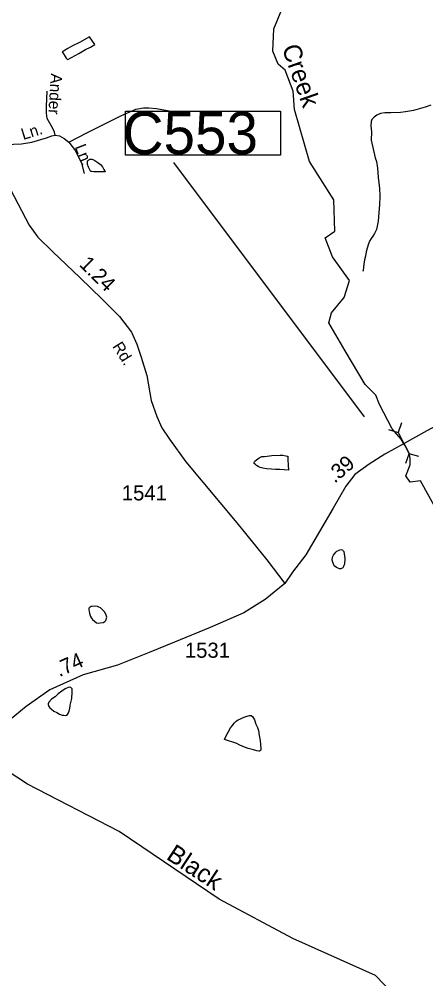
# Model space of a CAD drawing. Extents: x 2082433 to 2279600, y 546599 to 755198.
# Drawn here: x 2099196 to 2102559, y 645891 to 653826 of the extents above; entities that cross this region are included whole.
import ezdxf

# ---------------------------------------------------------------- set-up
doc = ezdxf.new("R2010")
doc.units = 0
for name, color, linetype in [('Exist Hydrographic Creek Single Shore', 7, 'Continuous'), ('Exist Hydrographic Creek Single Shore Label', 7, 'Continuous'), ('Exist Hydrographic Misc Water Feature', 7, 'Continuous'), ('Exist Road Non-System Type 51', 7, 'Continuous'), ('Exist Road Non-System Type 51 Label', 7, 'Continuous'), ('Exist Road Secondary Mileage Hundredths English Label', 7, 'Continuous'), ('Exist Road Secondary Structure Culvert CELL', 7, 'Continuous'), ('Exist Road Secondary Structure Culvert Number Label', 7, 'Continuous'), ('Exist Road Secondary Type 51 Attributed', 7, 'Continuous'), ('Exist Road Secondary Type 51 Label', 7, 'Continuous'), ('Exist Road Secondary Type 51 Number Label', 7, 'Continuous')]:
    doc.layers.add(name, color=color, linetype=linetype)

msp = doc.modelspace()

# ---------------------------------------------------------------- linework, layer by layer
at = {"layer": 'Exist Hydrographic Creek Single Shore'}
for points in [[(2102715.6, 649643.5), (2102513.6, 650008.5), (2102430.1, 649997.7), (2102392.7, 650050.1), (2102430.1, 650139.9), (2102429.7, 650193.5), (2102422.6, 650229.9), (2102398.4, 650282.6), (2102372.7, 650326), (2102355.6, 650353.8), (2102280.5, 650439.2), (2102175.8, 650641.3), (2102145.9, 650716.1), (2102056.1, 650805.9), (2101891.6, 651082.8), (2101756.9, 651314.7), (2101779.4, 651397.1), (2101884.1, 651524.3), (2101929, 651666.4), (2101786.8, 651861), (2101727, 652018.1), (2101807.7, 652073.2), (2101798.7, 652332.5), (2101597.7, 652648.3), (2101471.8, 653080.6), (2101462.8, 653231.7), (2101395.8, 653403.7), (2101336.7, 653454), (2101294.9, 653563.1), (2101302.9, 653746.7), (2101368.9, 653906.1)], [(2102285.5, 645768.1), (2102143.4, 645918.6), (2101459.4, 646224.4), (2100850.4, 646548.5), (2100023.4, 647109.9), (2099264.5, 647499.2), (2098997.5, 647675.3)]]:
    msp.add_lwpolyline(points, dxfattribs=at)
at = {"layer": 'Exist Hydrographic Misc Water Feature'}
for points in [[(2099695.2, 653633), (2099637, 653605), (2099597.2, 653583), (2099561.3, 653560.9), (2099551.5, 653555.1), (2099561.5, 653539), (2099575.4, 653519), (2099585.5, 653504.9), (2099591.8, 653497), (2099597.6, 653492.9), (2099689.7, 653543.1), (2099745.6, 653575.5), (2099785, 653595.5), (2099821.1, 653617.7), (2099777, 653679.5), (2099695.2, 653633)], [(2102601.6, 653114.7), (2102552.2, 653098.3), (2102456, 653070.2), (2102390.2, 653059.9), (2102348.4, 653053.7), (2102270.6, 653051.3), (2102220.4, 653053.2), (2102184.1, 653045.3), (2102154.6, 653033.1), (2102130.6, 653016.9), (2102112.3, 652996.9), (2102106.8, 652979.1), (2102104.6, 652945), (2102108.9, 652894.9), (2102107, 652824.9), (2102139.2, 652679.3), (2102149.7, 652649.4), (2102159.7, 652593.1), (2102165.7, 652519.2), (2102166.1, 652513.5), (2102176.3, 652429.2), (2102178.6, 652361.5), (2102174.5, 652291.5), (2102170.6, 652227.3), (2102165, 652155.5), (2102151.1, 652087.4), (2102135.3, 652053.3), (2102121.4, 652033.1), (2102107.8, 652013.3), (2102093.5, 651991.1), (2102085.5, 651969.2), (2102073.6, 651933.3), (2102065.8, 651901.2), (2102060.1, 651867.2), (2102052.3, 651835.1), (2102046.1, 651799.2), (2102042.4, 651777), (2102040.6, 651747.3), (2102038.3, 651739.1)], [(2099838.5, 652564.2), (2099812.1, 652564.1), (2099796.3, 652566.1), (2099788.1, 652567.7), (2099784.6, 652569.9), (2099770.2, 652603.7), (2099762, 652625.6), (2099760, 652639.7), (2099760.2, 652645.8), (2099762, 652653.6), (2099766.1, 652657.9), (2099772.1, 652663.8), (2099782.1, 652668), (2099796.1, 652669.9), (2099806.1, 652666), (2099822.1, 652657.9), (2099845.9, 652642.1), (2099868.1, 652624.2), (2099884.3, 652604.3), (2099896.1, 652584.2), (2099904.6, 652570), (2099906.4, 652564), (2099900.5, 652564.1), (2099884.5, 652564.1), (2099838.5, 652564.2)], [(2101419.5, 650137.5), (2101423.4, 650097.5), (2101351.8, 650101.5), (2101315.5, 650103.3), (2101281.5, 650105.2), (2101241.3, 650109.3), (2101211.8, 650113), (2101189.8, 650118.7), (2101171.6, 650126.8), (2101157.6, 650135), (2101149.6, 650142.6), (2101143.3, 650148.8), (2101139.8, 650152.6), (2101139.4, 650160.8), (2101145.7, 650170.8), (2101159.7, 650182.9), (2101181, 650198.7), (2101203.6, 650208.7), (2101225.1, 650211.1), (2101247.2, 650213), (2101285.2, 650217), (2101353, 650221.3), (2101375.4, 650219.6), (2101401.4, 650215.6), (2101411.3, 650213.7), (2101417.4, 650211.6), (2101417.4, 650183.6), (2101419.5, 650137.5)], [(2101885.8, 649337.2), (2101885.8, 649319.4), (2101882.1, 649309.4), (2101877.8, 649299.1), (2101871.8, 649289.4), (2101856, 649281.3), (2101843.7, 649281.1), (2101819.9, 649291.2), (2101802.1, 649306.9), (2101791.9, 649327.1), (2101785.7, 649353.2), (2101787.8, 649378.8), (2101795.5, 649395.1), (2101806, 649408.9), (2101813.6, 649419.1), (2101823.4, 649427), (2101835.5, 649433.3), (2101847.6, 649439.2), (2101857.7, 649441.3), (2101869.6, 649439.1), (2101873.3, 649433.2), (2101879.8, 649423.3), (2101883.5, 649405.3), (2101885.8, 649385.1), (2101887.8, 649367.3), (2101889.9, 649351.2), (2101885.8, 649337.2)], [(2099843.7, 648970.8), (2099827.5, 648972.8), (2099799.6, 648968.9), (2099787.5, 648968.7), (2099783.6, 648964.9), (2099779.3, 648962.7), (2099775.8, 648958.7), (2099771.3, 648952.9), (2099771.9, 648940.7), (2099773.5, 648930.7), (2099778, 648911), (2099779.7, 648903), (2099785.8, 648887.1), (2099793.6, 648872.9), (2099801.8, 648862.7), (2099820.1, 648847), (2099834.2, 648835.1), (2099852.3, 648831.2), (2099866.2, 648833.1), (2099890.2, 648837.2), (2099903.9, 648845.2), (2099913.6, 648855.1), (2099919.7, 648881.4), (2099916, 648897.4), (2099903.7, 648923.2), (2099869.7, 648959.1), (2099853.7, 648965.2), (2099843.7, 648970.8)], [(2099618.3, 648154.4), (2099632, 648208.7), (2099633.7, 648262.4), (2099633.7, 648282.7), (2099633.9, 648288.3), (2099632, 648292.7), (2099621.8, 648300.3), (2099613.6, 648302.3), (2099599.8, 648298.4), (2099575.4, 648288.2), (2099548, 648270.1), (2099519.5, 648248), (2099493.8, 648223.9), (2099463.9, 648202.1), (2099442, 648177.8), (2099436.2, 648165.7), (2099436.4, 648160), (2099438.1, 648152.1), (2099442.4, 648142.1), (2099448.3, 648131.9), (2099462, 648120.1), (2099481.9, 648104.1), (2099506.3, 648092.3), (2099530.3, 648078.1), (2099550.6, 648072.2), (2099564.8, 648070.4), (2099576.3, 648068.3), (2099588.6, 648070.5), (2099596.4, 648076.6), (2099604.2, 648090.4), (2099611.9, 648114.4), (2099618.3, 648144.7), (2099618.3, 648154.4)], [(2100996.5, 647837), (2100894.5, 647870.7), (2100908.5, 647900.6), (2100924.5, 647930.6), (2100944.8, 647964.9), (2100958.3, 647982.7), (2100978, 648006.9), (2100992.1, 648023), (2101008.3, 648032.7), (2101020.4, 648039), (2101037.9, 648044.9), (2101070.1, 648059.1), (2101099.8, 648069.2), (2101113.9, 648067), (2101126.3, 648059.1), (2101134, 648047.4), (2101141.8, 648031.2), (2101154.1, 647997.3), (2101166, 647969.5), (2101174.4, 647943.5), (2101180.6, 647903.6), (2101188.8, 647861.4), (2101192.7, 647825.6), (2101194.9, 647795.6), (2101194.9, 647785.5), (2101191, 647777.5), (2101183.1, 647773.5), (2101176.7, 647773.6), (2101160.9, 647777.2), (2101132.8, 647785.5), (2101088.5, 647795.1), (2101046.7, 647811.2), (2101014.9, 647826.9), (2100996.5, 647837)]]:
    msp.add_lwpolyline(points, dxfattribs=at)
at = {"layer": 'Exist Road Non-System Type 51'}
for points in [[(2099493.9, 652867.2), (2099488.2, 652893.2), (2099470.8, 652927.8), (2099427.6, 653005.7), (2099421.8, 653049), (2099421.8, 653103.8), (2099427.6, 653230.8)], [(2099606.5, 652809.5), (2099762.3, 652890.3), (2100036.4, 653025.9), (2100161.9, 653082.2), (2100225.3, 653093.7), (2100268.6, 653093.7), (2100332.1, 653088), (2100436, 653067.8)], [(2098925.5, 652792.2), (2099058.3, 652789.3), (2099147.7, 652792.2), (2099214.1, 652795.1), (2099300.6, 652809.5), (2099421.8, 652844.2), (2099465.1, 652861.5), (2099493.9, 652867.2)], [(2099493.9, 652867.2), (2099528.6, 652861.5), (2099568.9, 652838.4), (2099606.5, 652809.5)], [(2099606.5, 652809.5), (2099661.3, 652737.4), (2099710.3, 652636.4), (2099733.4, 652549.9)]]:
    msp.add_lwpolyline(points, dxfattribs=at)
at = {"layer": 'Exist Road Secondary Structure Culvert CELL'}
for p, q in [((2102358, 650487.4), (2102330.1, 650409)), ((2102250.3, 650432.6), (2102330.1, 650409)), ((2102330.1, 650409), (2102420.1, 650232.2)), ((2102392.2, 650153.7), (2102420.1, 650232.2)), ((2102500, 650208.6), (2102420.1, 650232.2))]:
    msp.add_line(p, q, dxfattribs=at)
at = {"layer": 'Exist Road Secondary Structure Culvert Number Label'}
msp.add_line((2102051.7, 650539.3), (2100474.5, 652642.3), dxfattribs=at)
msp.add_lwpolyline([(2100074.1, 653065.7), (2101356.9, 653065.7), (2101356.9, 652700.7), (2100074.1, 652700.7)], close=True, dxfattribs=at)
at = {"layer": 'Exist Road Secondary Type 51 Attributed'}
for points in [[(2098290.8, 654012.7), (2098538.9, 653516.4), (2098720.7, 653167.3), (2098925.5, 652792.2), (2099153.5, 652359.4), (2099277.5, 652122.8), (2099349.7, 652024.7), (2099475.2, 651902.1), (2099698.8, 651690.1), (2099882, 651509.7), (2100026.3, 651368.3), (2100125.8, 651237.1), (2100169.1, 651139), (2100203.7, 651032.2), (2100251.3, 650880.7), (2100288.8, 650673), (2100335, 650540.3), (2100375.4, 650448), (2100438.8, 650352.7), (2100573, 650166.6), (2100995.7, 649660.3), (2101243.8, 649354.4), (2101393.9, 649161.1)], [(2102885.5, 650589.3), (2102568.2, 650422), (2102380.6, 650318.1), (2102219, 650228.7), (2102089.2, 650147.9), (2101972.4, 650059.9), (2101897.3, 649964.7), (2101793.1, 649783.4), (2101567, 649397.7), (2101456.4, 649253.3), (2101393.9, 649161.1)], [(2101393.9, 649161.1), (2101230.3, 649026.9), (2101053.8, 648917.3), (2100776.1, 648794.6), (2100480.2, 648673.6), (2100271.5, 648588.6), (2100009.8, 648484.9), (2099724.5, 648404.7), (2099448.9, 648281), (2099252.6, 648142.8), (2099066.9, 647987.7), (2098907.9, 647835.9), (2098754.2, 647686.8), (2098338.4, 647324.7), (2098107.6, 647116.9)]]:
    msp.add_lwpolyline(points, dxfattribs=at)

# ---------------------------------------------------------------- texts
at = {"layer": 'Exist Hydrographic Creek Single Shore Label'}
for s, rotation, p in [('Creek', 289.38783, (2101366.7, 653589.4)), ('Black', 326.69213, (2100404.3, 646886.4))]:
    msp.add_text(s, height=150, rotation=rotation, dxfattribs=at).set_placement(p)
at = {"layer": 'Exist Road Non-System Type 51 Label'}
for s, rotation, p in [('Ander', 266.36377, (2099458.3, 653379.6)), ('Ln.', 17.27208, (2099229.4, 652826.9)), ('Ln.', 291.0237, (2099654.4, 652771.6))]:
    msp.add_text(s, height=95, rotation=rotation, dxfattribs=at).set_placement(p)
at = {"layer": 'Exist Road Secondary Mileage Hundredths English Label'}
for s, rotation, p in [('1.24', 315.45472, (2099685.3, 651791)), ('.39', 40.75205, (2101805.5, 649983.8)), ('.74', 24.17616, (2099528.1, 648385))]:
    msp.add_text(s, height=125, rotation=rotation, dxfattribs=at).set_placement(p)
at = {"layer": 'Exist Road Secondary Structure Culvert Number Label'}
msp.add_text('C553', height=350, dxfattribs=at).set_placement((2100051.9, 652710.5))
at = {"layer": 'Exist Road Secondary Type 51 Label'}
msp.add_text('Rd.', height=95, rotation=302.18452, dxfattribs=at).set_placement((2099963.4, 651120.9))
at = {"layer": 'Exist Road Secondary Type 51 Number Label'}
for s, p in [('1541', (2100045.3, 649846.9)), ('1531', (2100566.7, 648545.4))]:
    msp.add_text(s, height=125, dxfattribs=at).set_placement(p)

doc.saveas('drawing.dxf')
